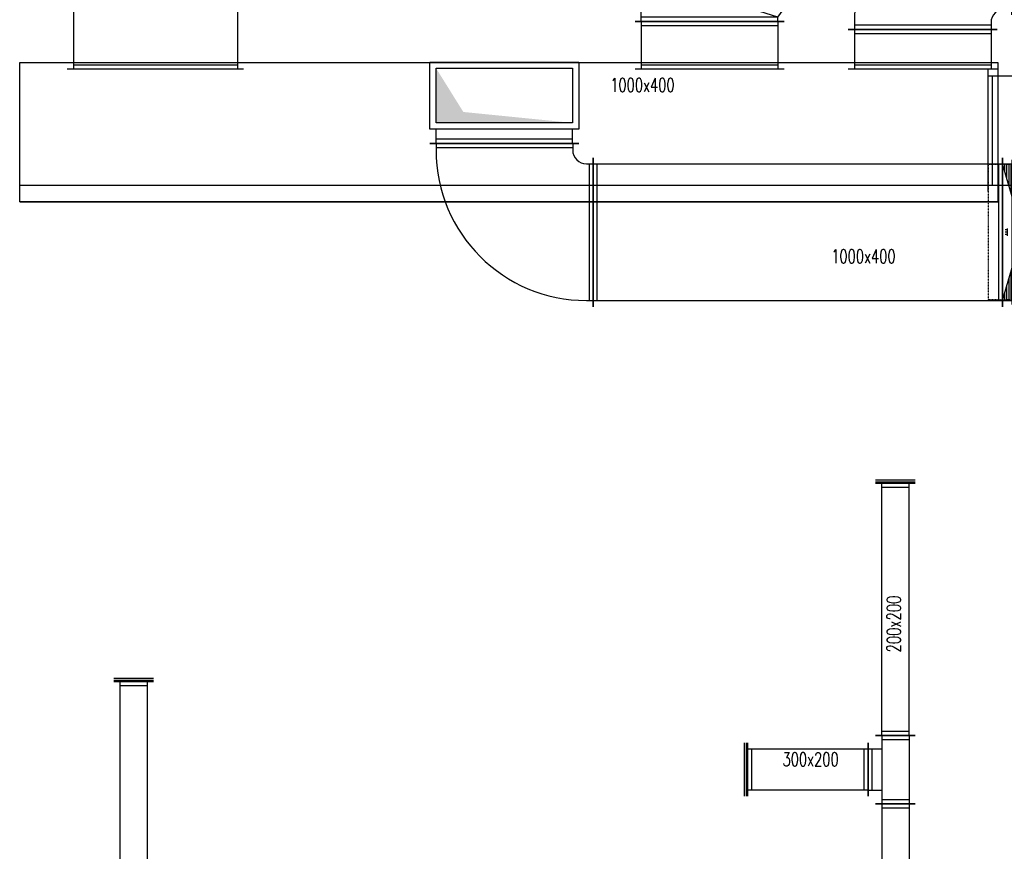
# Model space of a CAD drawing. Extents: x -7228 to 74941, y -112898 to 85621.
# Tile 551 of 635: x 23163 to 23884, y 80872 to 81480. Entities that reach past the tile are written whole.
import ezdxf

# ---------------------------------------------------------------- set-up
doc = ezdxf.new("R2010")
doc.units = 0
doc.linetypes.add('DASHED', pattern=[0.75, 0.5, -0.25])
doc.layers.get('0').update_dxf_attribs({"color": 101, "linetype": 'CONTINUOUS'})
for name, color, linetype in [('E35', 6, 'CONTINUOUS'), ('FLUID-KK', 7, 'CONTINUOUS'), ('FLUID-N.15', 7, 'CONTINUOUS'), ('FLUID-N.2', 7, 'CONTINUOUS'), ('FLUID-N.5', 7, 'CONTINUOUS'), ('FLUID-N3', 7, 'CONTINUOUS'), ('FLUID-N5', 7, 'CONTINUOUS'), ('FLUID-W3', 7, 'CONTINUOUS'), ('Komora kurzowa', 8, 'CONTINUOUS'), ('m-went-nawiew', 152, 'CONTINUOUS'), ('m-went-opis', 86, 'CONTINUOUS')]:
    doc.layers.add(name, color=color, linetype=linetype)
doc.styles.add('tab-bud$0$ROMANS', font='romans', dxfattribs={"width": 0.7})

# ---------------------------------------------------------------- blocks, each defined once
blk = doc.blocks.new('*U7696')
at = {"color": 5, "linetype": 'Continuous', "lineweight": -2, "ltscale": 2}
for p, q in [((-700, -395), (-700, 495)), ((495, -500), (-395, -500))]:
    blk.add_line(p, q, dxfattribs=at)
at = {"color": 0, "linetype": 'ByBlock', "lineweight": -2, "ltscale": 2}
for p, q in [((-450, 450), (-700, 450)), ((-450, -350), (-700, -350)), ((-350, -500), (-350, -450)), ((450, -500), (450, -450))]:
    blk.add_line(p, q, dxfattribs=at)
at = {"color": 4, "linetype": 'Continuous', "ltscale": 2}
for p, q in [((-670, -350), (-670, 450)), ((450, -470), (-350, -470))]:
    blk.add_line(p, q, dxfattribs=at)
at = {"color": 0, "linetype": 'ByBlock', "lineweight": -2, "ltscale": 2}
for radius in [900, 100]:
    blk.add_arc((-450, -450), radius, 0, 90, dxfattribs=at)
blk = doc.blocks.new('*U7896')
at = {"color": 5, "linetype": 'Continuous', "lineweight": -2, "ltscale": 2}
blk.add_line((-285, -545), (-285, 545), dxfattribs=at)
at = {"color": 4, "linetype": 'Continuous', "ltscale": 2}
for p, q in [((-180, -545), (-180, 545)), ((-180, 545), (310, 545)), ((310, 545), (310, -545)), ((-255, -500), (-255, 500)), ((310, -545), (-180, -545))]:
    blk.add_line(p, q, dxfattribs=at)
at = {"color": 0, "linetype": 'ByBlock', "lineweight": -2, "ltscale": 2}
for p, q in [((-285, 500), (-180, 500)), ((-135, -500), (-135, 500)), ((-135, 500), (265, 500)), ((265, 500), (265, -500)), ((-285, -500), (-180, -500)), ((265, -500), (-135, -500))]:
    blk.add_line(p, q, dxfattribs=at)
at = {"color": 0, "linetype": 'ByBlock', "ltscale": 2}
blk.add_solid([(-135, 500), (265, 500), (-135, -500), (-55, 300)], dxfattribs=at)
blk = doc.blocks.new('*U7897')
at = {"color": 5, "linetype": 'Continuous', "lineweight": -2, "ltscale": 2}
for p, q in [((-1498.5, -545), (-1498.5, 545)), ((1498.5, 545), (1498.5, -545))]:
    blk.add_line(p, q, dxfattribs=at)
at = {"color": 0, "linetype": 'ByBlock', "lineweight": -2, "ltscale": 2}
for p, q in [((-1498.5, 500), (1498.5, 500)), ((-1498.5, -500), (1498.5, -500))]:
    blk.add_line(p, q, dxfattribs=at)
at = {"color": 4, "linetype": 'Continuous', "ltscale": 2}
for p, q in [((-1468.5, -500), (-1468.5, 500)), ((1468.5, 500), (1468.5, -500))]:
    blk.add_line(p, q, dxfattribs=at)
blk = doc.blocks.new('*U7711')
at = {"color": 5, "linetype": 'Continuous', "lineweight": -2, "ltscale": 2}
for p, q in [((-600, -495), (-600, 595)), ((595, -600), (-495, -600))]:
    blk.add_line(p, q, dxfattribs=at)
at = {"color": 0, "linetype": 'ByBlock', "lineweight": -2, "ltscale": 2}
for p, q in [((-550, 550), (-600, 550)), ((-550, -450), (-600, -450)), ((-450, -600), (-450, -550)), ((550, -600), (550, -550))]:
    blk.add_line(p, q, dxfattribs=at)
at = {"color": 4, "linetype": 'Continuous', "ltscale": 2}
for p, q in [((-570, -450), (-570, 550)), ((550, -570), (-450, -570))]:
    blk.add_line(p, q, dxfattribs=at)
at = {"color": 0, "linetype": 'ByBlock', "lineweight": -2, "ltscale": 2}
for radius in [1100, 100]:
    blk.add_arc((-550, -550), radius, 0, 90, dxfattribs=at)
blk = doc.blocks.new('*U7712')
at = {"color": 5, "linetype": 'Continuous', "lineweight": -2, "ltscale": 2}
for p, q in [((-146, -545), (-146, 545)), ((146, 545), (146, -545))]:
    blk.add_line(p, q, dxfattribs=at)
at = {"color": 0, "linetype": 'ByBlock', "lineweight": -2, "ltscale": 2}
for p, q in [((-146, 500), (146, 500)), ((-146, -500), (146, -500))]:
    blk.add_line(p, q, dxfattribs=at)
at = {"color": 4, "linetype": 'Continuous', "ltscale": 2}
for p, q in [((-116, -500), (-116, 500)), ((116, 500), (116, -500))]:
    blk.add_line(p, q, dxfattribs=at)
blk = doc.blocks.new('*U7906')
at = {"color": 5, "linetype": 'Continuous', "lineweight": -2, "ltscale": 2}
for p, q in [((-600, -495), (-600, 595)), ((595, -600), (-495, -600))]:
    blk.add_line(p, q, dxfattribs=at)
at = {"color": 0, "linetype": 'ByBlock', "lineweight": -2, "ltscale": 2}
for p, q in [((-550, 550), (-600, 550)), ((-550, -450), (-600, -450)), ((-450, -600), (-450, -550)), ((550, -600), (550, -550))]:
    blk.add_line(p, q, dxfattribs=at)
at = {"color": 4, "linetype": 'Continuous', "ltscale": 2}
for p, q in [((-570, -450), (-570, 550)), ((550, -570), (-450, -570))]:
    blk.add_line(p, q, dxfattribs=at)
at = {"color": 0, "linetype": 'ByBlock', "lineweight": -2, "ltscale": 2}
for radius in [1100, 100]:
    blk.add_arc((-550, -550), radius, 0, 90, dxfattribs=at)
blk = doc.blocks.new('*U7907')
at = {"linetype": 'Continuous', "ltscale": 2}
h = blk.add_hatch(dxfattribs=at)
h.set_pattern_fill('LINE', color=4, scale=5, angle=90, style=0)
h.paths.add_polyline_path([(-145, -500), (145, -500), (-145, 500), (145, 500)])
at = {"color": 5, "linetype": 'Continuous', "lineweight": -2, "ltscale": 2}
for p, q in [((-145, -545), (-145, 545)), ((145, 545), (145, -545)), ((0, 18), (-16.028, 18)), ((0, 1), (-16.028, 1)), ((0, 18), (-4.916, 22.916)), ((0, 18), (-4.916, 13.084)), ((0, 1), (-4.916, 5.916)), ((0, 1), (-4.916, -3.916)), ((0, -26.5), (0, 26.776)), ((110, 26.5), (110, -26.776)), ((110, 16), (114.916, 20.916)), ((110, 16), (126.028, 16)), ((110, 16), (114.916, 11.084)), ((110, -1), (114.916, 3.916)), ((0, -16), (-16.028, -16)), ((0, -16), (-4.916, -11.084)), ((0, -16), (-4.916, -20.916)), ((110, -1), (126.028, -1)), ((110, -1), (114.916, -5.916)), ((110, -18), (114.916, -13.084)), ((110, -18), (126.028, -18)), ((110, -18), (114.916, -22.916))]:
    blk.add_line(p, q, dxfattribs=at)
at = {"color": 0, "linetype": 'ByBlock', "lineweight": -2, "ltscale": 2}
for p, q in [((35, -530), (35, 530)), ((35, 530), (75, 530)), ((75, 530), (75, -530)), ((35, 500), (-145, 500)), ((145, 500), (75, 500)), ((35, -500), (-145, -500)), ((145, -500), (75, -500)), ((75, -530), (35, -530))]:
    blk.add_line(p, q, dxfattribs=at)
at = {"color": 4, "linetype": 'Continuous', "ltscale": 2}
for p, q in [((-145, 500), (145, -500)), ((145, 500), (-145, -500)), ((-127.5, -500), (-1.5, -500)), ((-127.5, -543), (-127.5, -500)), ((-1.5, -500), (-1.5, -543)), ((-1.5, -543), (-127.5, -543)), ((-119.5, -543), (-119.5, -552)), ((-119.5, -552), (-117.5, -552)), ((-117.5, -552), (-117.5, -543)), ((-105.5, -543), (-99.5, -610)), ((-103.082, -570), (-83.742, -570)), ((-66.388, -570), (-43.612, -570)), ((-26.258, -570), (-6.258, -570)), ((-10.5, -610), (-4.5, -543)), ((-99.5, -610), (-10.5, -610))]:
    blk.add_line(p, q, dxfattribs=at)
at = {"color": 4, "linetype": 'DASHED', "ltscale": 2}
for p, q in [((-140.5, 495.5), (250.5, 495.5)), ((-140.5, -495.5), (-140.5, 495.5)), ((250.5, -495.5), (250.5, 495.5)), ((-140.5, -495.5), (250.5, -495.5))]:
    blk.add_line(p, q, dxfattribs=at)
at = {"color": 4, "linetype": 'Continuous', "ltscale": 2}
for centre in [(-98.996, -521), (-75.065, -563.239), (-34.935, -563.239)]:
    blk.add_circle(centre, 11, dxfattribs=at)
blk = doc.blocks.new('*U7705')
at = {"color": 5, "linetype": 'Continuous', "lineweight": -2, "ltscale": 2}
for p, q in [((-763, -645), (-763, 645)), ((763, 645), (763, -645))]:
    blk.add_line(p, q, dxfattribs=at)
at = {"color": 0, "linetype": 'ByBlock', "lineweight": -2, "ltscale": 2}
for p, q in [((-763, 600), (763, 600)), ((-763, -600), (763, -600))]:
    blk.add_line(p, q, dxfattribs=at)
at = {"color": 4, "linetype": 'Continuous', "ltscale": 2}
for p, q in [((-733, -600), (-733, 600)), ((733, 600), (733, -600))]:
    blk.add_line(p, q, dxfattribs=at)
blk = doc.blocks.new('*U7702')
at = {"color": 5, "linetype": 'Continuous', "lineweight": -2, "ltscale": 2}
for p, q in [((-175, -545), (-175, 545)), ((175, 545), (175, -545))]:
    blk.add_line(p, q, dxfattribs=at)
at = {"color": 0, "linetype": 'ByBlock', "lineweight": -2, "ltscale": 2}
for p, q in [((-175, 500), (175, 500)), ((-175, -500), (175, -500))]:
    blk.add_line(p, q, dxfattribs=at)
at = {"color": 4, "linetype": 'Continuous', "ltscale": 2}
for p, q in [((-145, -500), (-145, 500)), ((145, 500), (145, -500))]:
    blk.add_line(p, q, dxfattribs=at)
blk = doc.blocks.new('*U7703')
at = {"color": 5, "linetype": 'Continuous', "lineweight": -2, "ltscale": 2}
for p, q in [((-621, 69), (-621, 1159)), ((621, 545), (621, -545))]:
    blk.add_line(p, q, dxfattribs=at)
at = {"color": 0, "linetype": 'ByBlock', "lineweight": -2, "ltscale": 2}
for p, q in [((-271.4, 1114), (-621, 1114)), ((591, 500), (-271.4, 1114)), ((621, 500), (591, 500)), ((-591, 114), (-621, 114)), ((271.4, -500), (-591, 114)), ((621, -500), (271.4, -500))]:
    blk.add_line(p, q, dxfattribs=at)
at = {"color": 4, "linetype": 'Continuous', "ltscale": 2}
for p, q in [((-591, 114), (-591, 1114)), ((-271.4, 1114), (-591, 114)), ((591, 500), (271.4, -500)), ((591, 500), (591, -500))]:
    blk.add_line(p, q, dxfattribs=at)
blk = doc.blocks.new('*U8121')
at = {"color": 5, "linetype": 'Continuous', "lineweight": -2, "ltscale": 2}
for p, q in [((-250, -145), (-250, 145)), ((250, 145), (250, -145)), ((195, -200), (-195, -200))]:
    blk.add_line(p, q, dxfattribs=at)
at = {"color": 0, "linetype": 'ByBlock', "lineweight": -2, "ltscale": 2}
for p, q in [((-250, 100), (250, 100)), ((-250, -100), (250, -100)), ((-150, -100), (-150, -200)), ((150, -200), (150, -100))]:
    blk.add_line(p, q, dxfattribs=at)
at = {"color": 4, "linetype": 'Continuous', "ltscale": 2}
for p, q in [((-220, -100), (-220, 100)), ((220, 100), (220, -100)), ((150, -170), (-150, -170))]:
    blk.add_line(p, q, dxfattribs=at)
blk = doc.blocks.new('*U8120')
at = {"color": 5, "linetype": 'Continuous', "lineweight": -2, "ltscale": 2}
for p, q in [((-440, -195), (-440, 195)), ((440, 195), (440, -195))]:
    blk.add_line(p, q, dxfattribs=at)
at = {"color": 0, "linetype": 'ByBlock', "lineweight": -2, "ltscale": 2}
for p, q in [((-440, 150), (440, 150)), ((-440, -150), (440, -150))]:
    blk.add_line(p, q, dxfattribs=at)
at = {"color": 4, "linetype": 'Continuous', "ltscale": 2}
for p, q in [((-410, -150), (-410, 150)), ((410, 150), (410, -150))]:
    blk.add_line(p, q, dxfattribs=at)
blk = doc.blocks.new('*U8119')
at = {"color": 4, "linetype": 'Continuous', "ltscale": 2}
blk.add_line((-195, 25), (195, 25), dxfattribs=at)
at = {"color": 0, "linetype": 'ByBlock', "lineweight": -2, "ltscale": 2}
for p, q in [((-195, 10), (195, 10)), ((-150, 0), (-150, 10)), ((150, 0), (150, 10))]:
    blk.add_line(p, q, dxfattribs=at)
blk = doc.blocks.new('*U8127')
at = {"color": 5, "linetype": 'Continuous', "lineweight": -2, "ltscale": 2}
for p, q in [((-923, -145), (-923, 145)), ((923, 145), (923, -145))]:
    blk.add_line(p, q, dxfattribs=at)
at = {"color": 0, "linetype": 'ByBlock', "lineweight": -2, "ltscale": 2}
for p, q in [((-923, 100), (923, 100)), ((-923, -100), (923, -100))]:
    blk.add_line(p, q, dxfattribs=at)
at = {"color": 4, "linetype": 'Continuous', "ltscale": 2}
for p, q in [((-893, -100), (-893, 100)), ((893, 100), (893, -100))]:
    blk.add_line(p, q, dxfattribs=at)
blk = doc.blocks.new('*U8094')
at = {"color": 1, "linetype": 'Continuous', "lineweight": -2, "ltscale": 2}
for p, q in [((-1472.5, -145), (-1472.5, 145)), ((1472.5, 145), (1472.5, -145))]:
    blk.add_line(p, q, dxfattribs=at)
at = {"color": 0, "linetype": 'ByBlock', "lineweight": -2, "ltscale": 2}
for p, q in [((-1472.5, 100), (1472.5, 100)), ((-1472.5, -100), (1472.5, -100))]:
    blk.add_line(p, q, dxfattribs=at)
at = {"color": 4, "linetype": 'Continuous', "ltscale": 2}
for p, q in [((-1442.5, -100), (-1442.5, 100)), ((1442.5, 100), (1442.5, -100))]:
    blk.add_line(p, q, dxfattribs=at)
blk = doc.blocks.new('*U8096')
at = {"color": 4, "linetype": 'Continuous', "ltscale": 2}
blk.add_line((-145, 25), (145, 25), dxfattribs=at)
at = {"color": 0, "linetype": 'ByBlock', "lineweight": -2, "ltscale": 2}
for p, q in [((-145, 10), (145, 10)), ((-100, 0), (-100, 10)), ((100, 0), (100, 10))]:
    blk.add_line(p, q, dxfattribs=at)
blk = doc.blocks.new('*U8123')
at = {"color": 5, "linetype": 'Continuous', "lineweight": -2, "ltscale": 2}
for p, q in [((-1310, -145), (-1310, 145)), ((1310, 145), (1310, -145))]:
    blk.add_line(p, q, dxfattribs=at)
at = {"color": 0, "linetype": 'ByBlock', "lineweight": -2, "ltscale": 2}
for p, q in [((-1310, 100), (1310, 100)), ((-1310, -100), (1310, -100))]:
    blk.add_line(p, q, dxfattribs=at)
at = {"color": 4, "linetype": 'Continuous', "ltscale": 2}
for p, q in [((-1280, -100), (-1280, 100)), ((1280, 100), (1280, -100))]:
    blk.add_line(p, q, dxfattribs=at)
blk = doc.blocks.new('*U8128')
at = {"color": 4, "linetype": 'Continuous', "ltscale": 2}
blk.add_line((-145, 25), (145, 25), dxfattribs=at)
at = {"color": 0, "linetype": 'ByBlock', "lineweight": -2, "ltscale": 2}
for p, q in [((-145, 10), (145, 10)), ((-100, 0), (-100, 10)), ((100, 0), (100, 10))]:
    blk.add_line(p, q, dxfattribs=at)
blk = doc.blocks.new('A$C121D2BAE')
at = {"layer": 'Komora kurzowa'}
for p, q in [((1456, -3900), (740, -3900)), ((740, -3912), (1456, -3912))]:
    blk.add_line(p, q, dxfattribs=at)
blk.add_lwpolyline([(740, -3810), (1456, -3810), (1456, -3912), (740, -3912)], close=True, dxfattribs=at)
at = {"layer": 'm-went-nawiew'}
blk.add_line((878, -3815), (778, -3815), dxfattribs=at)
at = {"layer": 'FLUID-KK', "color": 5, "linetype": 'Continuous', "xscale": 0.1, "yscale": 0.1000000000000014, "zscale": 0.1, "rotation": 359.9999999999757}
blk.add_blockref('*U7696', (1519, -3865), dxfattribs=at)
at = {"layer": 'FLUID-N.15', "color": 5, "linetype": 'Continuous', "xscale": 0.1, "yscale": 0.1, "zscale": 0.1}
for name, p, rotation in [('*U7703', (1245, -3717.91), 269.9999999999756), ('*U7702', (1245, -3797.51), 269.9999999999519)]:
    blk.add_blockref(name, p, dxfattribs=dict(at, rotation=rotation))
at = {"layer": 'FLUID-N.2', "color": 5, "linetype": 'Continuous', "xscale": 0.1, "yscale": 0.1, "zscale": 0.1, "rotation": 269.9999999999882}
blk.add_blockref('*U7705', (839.31, -3738.7), dxfattribs=at)
at = {"layer": 'FLUID-N.5', "color": 5, "linetype": 'Continuous', "xscale": 0.1, "yscale": 0.1}
for name, p, zscale, rotation in [('*U7711', (1406, -3725.81, -1853), 0.09999999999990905, 89.99999999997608), ('*U7712', (1401, -3800.41), 0.1, 269.9999999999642)]:
    blk.add_blockref(name, p, dxfattribs=dict(at, zscale=zscale, rotation=rotation))
at = {"layer": 'FLUID-N3', "color": 5, "linetype": 'Continuous'}
for name, p, xscale, yscale, zscale, rotation in [('*U8128', (1381, -4117.97), 0.1, 0.1, 0.1, 359.9999999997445), ('*U8127', (1381, -4210.27), 0.1, 0.1, 0.1, 89.99999999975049), ('*U8121', (1381, -4327.57, -2850), 0.09999999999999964, 0.09999999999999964, 0.09999999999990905, 269.9999999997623), ('*U8119', (1273, -4327.57), 0.1, 0.1, 0.1, 89.99999999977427), ('*U8120', (1317, -4327.57), 0.1, 0.1, 0.1, 179.9999999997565), ('*U8123', (1381, -4483.57), 0.1, 0.1, 0.1, 269.9999999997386)]:
    blk.add_blockref(name, p, dxfattribs=dict(at, xscale=xscale, yscale=yscale, zscale=zscale, rotation=rotation))
at = {"layer": 'FLUID-N5', "color": 5, "linetype": 'Continuous'}
for name, p, xscale, yscale, zscale, rotation in [('*U7896', (1094.76, -3840.77), 0.09999999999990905, 0.09999999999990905, 0.09999999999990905, 90.0000000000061), ('*U7906', (1099.8, -3929.27), 0.09999999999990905, 0.09999999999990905, 0.1, 180.000000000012), ('*U7907', (1474, -3934.27), 0.1000000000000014, 0.1, 0.1, 180.0000000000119)]:
    blk.add_blockref(name, p, dxfattribs=dict(at, xscale=xscale, yscale=yscale, zscale=zscale, rotation=rotation))
at = {"layer": 'FLUID-N5', "color": 5, "linetype": 'Continuous', "xscale": 0.1, "yscale": 0.09999999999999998, "zscale": 0.09999999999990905}
blk.add_blockref('*U7897', (1309.65, -3934.27), dxfattribs=at)
at = {"layer": 'FLUID-W3', "color": 1, "linetype": 'Continuous', "xscale": 0.1, "yscale": 0.1, "zscale": 0.1}
blk.add_blockref('*U8096', (823.53, -4263.01), dxfattribs=at)
at = {"layer": 'FLUID-W3', "color": 1, "linetype": 'Continuous', "xscale": 0.1, "yscale": 0.1, "zscale": 0.1, "rotation": 90.00000000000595}
blk.add_blockref('*U8094', (823.53, -4410.26), dxfattribs=at)
at = {"layer": 'm-went-opis', "style": 'tab-bud$0$ROMANS', "width": 0.7}
for s, height, rotation, p in [('1000x400', 10, 0, (1172.27, -3831.52)), ('1000x400', 10, 0, (1334.03, -3956.9)), ('200x200', 10.109, 90, (1384.86, -4241.8)), ('300x200', 10, 0, (1298.37, -4324.94))]:
    blk.add_text(s, height=height, rotation=rotation, dxfattribs=at).set_placement(p)

msp = doc.modelspace()

# ---------------------------------------------------------------- block references
at = {"layer": 'E35'}
msp.add_blockref('A$C121D2BAE', (22422.844, 85259.063), dxfattribs=at)

doc.saveas('drawing.dxf')
